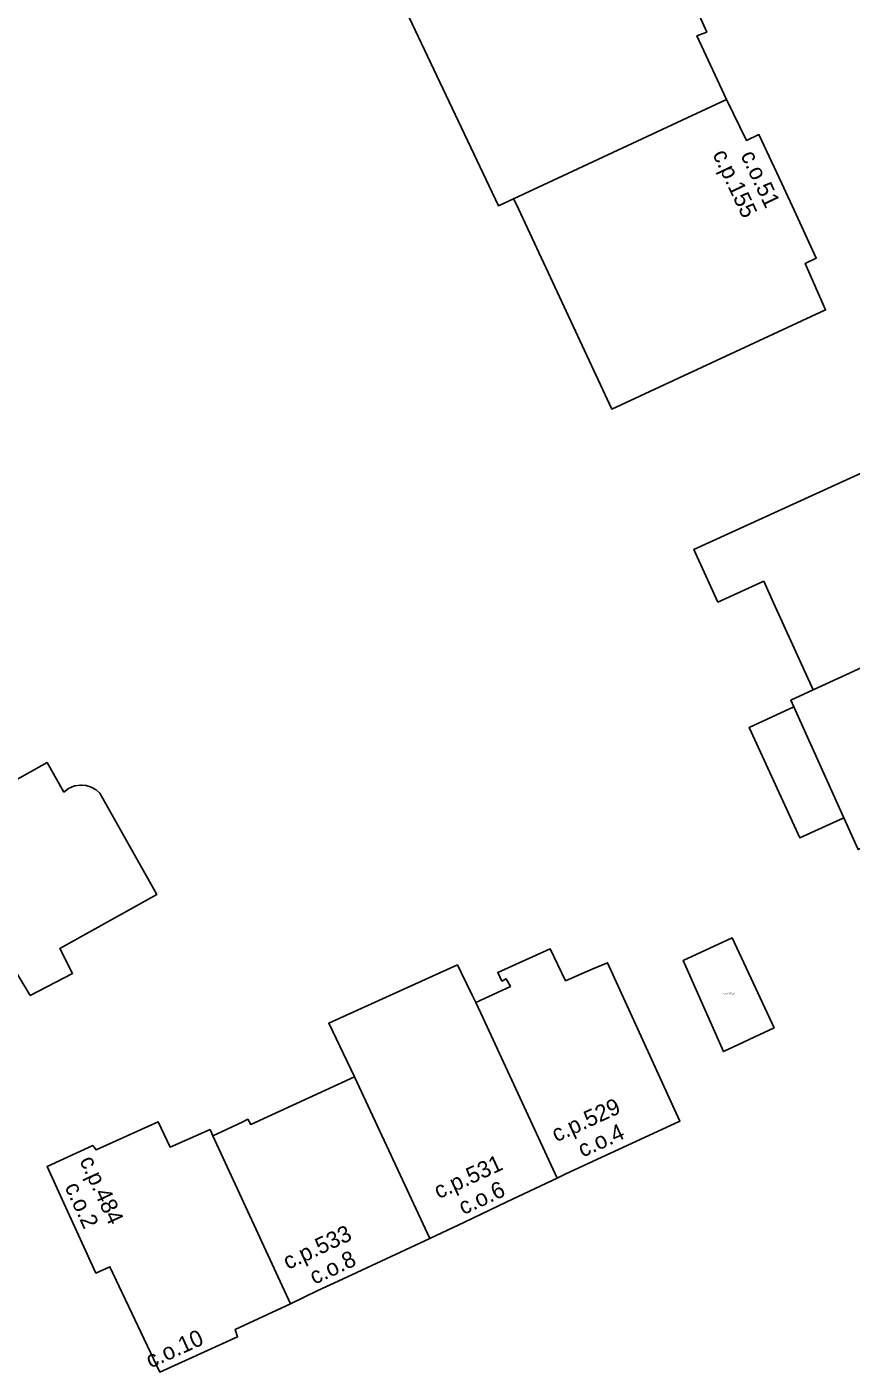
# Model space of a CAD drawing. Extents: x -600391 to -599491, y -1160176 to -1159402.
# Drawn here: x -600156.5 to -600106.4, y -1160022.7 to -1159941 of the extents above; entities that cross this region are included whole.
import ezdxf

# ---------------------------------------------------------------- set-up
doc = ezdxf.new("R2010")
doc.units = 0
for name, color, linetype in [('Level 10', 7, 'Continuous'), ('Level 12', 7, 'Continuous'), ('Level 25', 7, 'Continuous'), ('Level 61', 7, 'Continuous'), ('Level 62', 7, 'Continuous')]:
    doc.layers.add(name, color=color, linetype=linetype)

msp = doc.modelspace()

# ---------------------------------------------------------------- linework, layer by layer
at = {"layer": 'Level 61'}
for points in [[(-600127.84, -1159951.9), (-600133.83, -1159939.26)], [(-600116.33, -1159938.77), (-600115.19, -1159941.35)], [(-600115.19, -1159941.35), (-600115.79, -1159941.59)], [(-600115.79, -1159941.59), (-600113.99, -1159945.44)], [(-600126.93, -1159951.47), (-600113.99, -1159945.44)], [(-600113.99, -1159945.44), (-600126.93, -1159951.47)], [(-600113.99, -1159945.44), (-600112.78, -1159947.93)], [(-600112.78, -1159947.93), (-600112.02, -1159947.58)], [(-600112.02, -1159947.58), (-600110.64, -1159950.55)], [(-600110.64, -1159950.55), (-600109.77, -1159952.43)], [(-600126.93, -1159951.47), (-600127.84, -1159951.9)], [(-600126.77, -1159951.79), (-600126.93, -1159951.47)], [(-600120.95, -1159964.25), (-600126.77, -1159951.79)], [(-600109.77, -1159952.43), (-600108.54, -1159955.08)], [(-600108.54, -1159955.08), (-600109.21, -1159955.4)], [(-600109.21, -1159955.4), (-600107.97, -1159958.22)], [(-600107.97, -1159958.22), (-600120.95, -1159964.25)], [(-600115.98, -1159972.77), (-600103.46, -1159967.07)], [(-600114.51, -1159975.96), (-600115.98, -1159972.77)], [(-600111.73, -1159974.7), (-600114.51, -1159975.96)], [(-600111.13, -1159976.02), (-600111.73, -1159974.7)], [(-600108.73, -1159981.3), (-600111.13, -1159976.02)], [(-600108.73, -1159981.3), (-600099.03, -1159976.85)], [(-600099.03, -1159976.85), (-600108.73, -1159981.3)], [(-600110.09, -1159981.93), (-600108.73, -1159981.3)], [(-600112.61, -1159983.58), (-600109.9, -1159982.33)], [(-600109.9, -1159982.33), (-600110.09, -1159981.93)], [(-600106.86, -1159989.06), (-600109.9, -1159982.33)], [(-600109.9, -1159982.33), (-600106.86, -1159989.06)], [(-600109.54, -1159990.27), (-600112.61, -1159983.58)], [(-600157.41, -1159986.92), (-600155.25, -1159985.7)], [(-600155.25, -1159985.7), (-600154.23, -1159987.5)], [(-600154.23, -1159987.5), (-600153.94, -1159987.28)], [(-600153.94, -1159987.28), (-600153.58, -1159987.13)], [(-600153.58, -1159987.13), (-600153.2, -1159987.08)], [(-600153.2, -1159987.08), (-600153.13, -1159987.08)], [(-600153.13, -1159987.08), (-600152.87, -1159987.11)], [(-600152.87, -1159987.11), (-600152.57, -1159987.2)], [(-600152.57, -1159987.2), (-600152.26, -1159987.37)], [(-600152.26, -1159987.37), (-600152.05, -1159987.56)], [(-600152.05, -1159987.56), (-600148.58, -1159993.72)], [(-600106.86, -1159989.06), (-600109.54, -1159990.27)], [(-600105.99, -1159990.99), (-600106.86, -1159989.06)], [(-600148.58, -1159993.72), (-600154.48, -1159996.99)], [(-600116.62, -1159997.72), (-600113.65, -1159996.35)], [(-600113.65, -1159996.35), (-600111.09, -1160001.81)], [(-600154.48, -1159996.99), (-600153.7, -1159998.51)], [(-600127.88, -1159998.45), (-600124.69, -1159997.02)], [(-600124.69, -1159997.02), (-600123.76, -1159998.96)], [(-600138.15, -1160001.54), (-600130.33, -1159998)], [(-600130.33, -1159998), (-600130.11, -1159998.45)], [(-600122.15, -1159998.26), (-600121.21, -1159997.86)], [(-600121.21, -1159997.86), (-600116.82, -1160007.48)], [(-600114.18, -1160003.26), (-600116.62, -1159997.72)], [(-600156.27, -1159999.85), (-600157.12, -1159998.44)], [(-600153.7, -1159998.51), (-600156.27, -1159999.85)], [(-600130.11, -1159998.45), (-600129.44, -1159999.84)], [(-600127.63, -1159998.98), (-600127.88, -1159998.45)], [(-600127.37, -1159998.85), (-600127.63, -1159998.98)], [(-600127.11, -1159999.3), (-600127.37, -1159998.85)], [(-600123.76, -1159998.96), (-600122.15, -1159998.26)], [(-600129.22, -1160000.28), (-600127.11, -1159999.3)], [(-600129.44, -1159999.84), (-600129.22, -1160000.28)], [(-600128.91, -1160000.93), (-600129.22, -1160000.28)], [(-600129.22, -1160000.28), (-600128.91, -1160000.93)], [(-600124.27, -1160010.94), (-600128.91, -1160000.93)], [(-600128.91, -1160000.93), (-600124.27, -1160010.94)], [(-600136.58, -1160004.79), (-600138.15, -1160001.54)], [(-600111.09, -1160001.81), (-600114.18, -1160003.26)], [(-600142.88, -1160007.68), (-600136.58, -1160004.79)], [(-600136.58, -1160004.79), (-600132.01, -1160014.6)], [(-600132.01, -1160014.6), (-600136.58, -1160004.79)], [(-600152.27, -1160009.23), (-600148.5, -1160007.53)], [(-600148.5, -1160007.53), (-600147.78, -1160009.06)], [(-600144.65, -1160008.13), (-600143.37, -1160007.52)], [(-600143.37, -1160007.52), (-600143.06, -1160007.37)], [(-600143.06, -1160007.37), (-600142.88, -1160007.68)], [(-600116.82, -1160007.48), (-600122.13, -1160009.94)], [(-600147.78, -1160009.06), (-600145.35, -1160007.98)], [(-600145.35, -1160007.98), (-600145.19, -1160008.38)], [(-600145.19, -1160008.38), (-600144.65, -1160008.13)], [(-600145.19, -1160008.38), (-600140.46, -1160018.58)], [(-600140.46, -1160018.58), (-600145.19, -1160008.38)], [(-600155.25, -1160010.24), (-600152.48, -1160008.96)], [(-600152.48, -1160008.96), (-600152.27, -1160009.23)], [(-600154.23, -1160012.46), (-600155.25, -1160010.24)], [(-600122.43, -1160010.08), (-600123.49, -1160010.57)], [(-600122.13, -1160009.94), (-600122.43, -1160010.08)], [(-600124.27, -1160010.94), (-600127.33, -1160012.39)], [(-600123.79, -1160010.71), (-600124.27, -1160010.94)], [(-600123.49, -1160010.57), (-600123.79, -1160010.71)], [(-600153.34, -1160014.4), (-600154.23, -1160012.46)], [(-600127.33, -1160012.39), (-600129.91, -1160013.61)], [(-600129.91, -1160013.61), (-600132.01, -1160014.6)], [(-600152.28, -1160016.71), (-600153.34, -1160014.4)], [(-600132.01, -1160014.6), (-600137.3, -1160017.08)], [(-600151.43, -1160016.32), (-600152.28, -1160016.71)], [(-600148.41, -1160022.72), (-600151.43, -1160016.32)], [(-600137.3, -1160017.08), (-600138.8, -1160017.77)], [(-600138.8, -1160017.77), (-600140.46, -1160018.58)], [(-600140.46, -1160018.58), (-600143.82, -1160020.13)], [(-600143.82, -1160020.13), (-600143.68, -1160020.58)], [(-600143.68, -1160020.58), (-600148.41, -1160022.72)]]:
    msp.add_lwpolyline(points, dxfattribs=at)
at = {"layer": 'Level 62'}
for points in [[(-600120.02, -1159932.67), (-600118.52, -1159935.78), (-600118.25, -1159936.35), (-600117.63, -1159936.13), (-600117.07, -1159937.23), (-600116.33, -1159938.77), (-600115.19, -1159941.35), (-600115.79, -1159941.59), (-600113.99, -1159945.44), (-600126.93, -1159951.47), (-600127.84, -1159951.9), (-600133.83, -1159939.26), (-600120.02, -1159932.67)], [(-600126.77, -1159951.79), (-600126.93, -1159951.47), (-600113.99, -1159945.44), (-600112.78, -1159947.93), (-600112.02, -1159947.58), (-600110.64, -1159950.55), (-600109.77, -1159952.43), (-600108.54, -1159955.08), (-600109.21, -1159955.4), (-600107.97, -1159958.22), (-600120.95, -1159964.25), (-600126.77, -1159951.79)], [(-600108.73, -1159981.3), (-600111.13, -1159976.02), (-600111.73, -1159974.7), (-600114.51, -1159975.96), (-600115.98, -1159972.77), (-600103.46, -1159967.07), (-600099.03, -1159976.85), (-600108.73, -1159981.3)], [(-600108.73, -1159981.3), (-600099.03, -1159976.85), (-600098.62, -1159977.7), (-600097.72, -1159979.71), (-600094.93, -1159985.92), (-600104.49, -1159990.3), (-600105.99, -1159990.99), (-600106.86, -1159989.06), (-600109.9, -1159982.33), (-600110.09, -1159981.93), (-600108.73, -1159981.3)], [(-600106.86, -1159989.06), (-600109.54, -1159990.27), (-600112.61, -1159983.58), (-600109.9, -1159982.33), (-600106.86, -1159989.06)], [(-600165.71, -1159991.56), (-600157.41, -1159986.92), (-600155.25, -1159985.7), (-600154.23, -1159987.5), (-600153.94, -1159987.28), (-600153.58, -1159987.13), (-600153.2, -1159987.08), (-600153.13, -1159987.08), (-600152.87, -1159987.11), (-600152.57, -1159987.2), (-600152.26, -1159987.37), (-600152.05, -1159987.56), (-600148.58, -1159993.72), (-600154.48, -1159996.99), (-600153.7, -1159998.51), (-600156.27, -1159999.85), (-600157.12, -1159998.44), (-600160.72, -1160000.35), (-600165.71, -1159991.56)], [(-600111.09, -1160001.81), (-600114.18, -1160003.26), (-600116.62, -1159997.72), (-600113.65, -1159996.35), (-600111.09, -1160001.81)], [(-600127.63, -1159998.98), (-600127.88, -1159998.45), (-600124.69, -1159997.02), (-600123.76, -1159998.96), (-600122.15, -1159998.26), (-600121.21, -1159997.86), (-600116.82, -1160007.48), (-600122.13, -1160009.94), (-600122.43, -1160010.08), (-600123.49, -1160010.57), (-600123.79, -1160010.71), (-600124.27, -1160010.94), (-600128.91, -1160000.93), (-600129.22, -1160000.28), (-600127.11, -1159999.3), (-600127.37, -1159998.85), (-600127.63, -1159998.98)], [(-600129.22, -1160000.28), (-600128.91, -1160000.93), (-600124.27, -1160010.94), (-600127.33, -1160012.39), (-600129.91, -1160013.61), (-600132.01, -1160014.6), (-600136.58, -1160004.79), (-600138.15, -1160001.54), (-600130.33, -1159998), (-600130.11, -1159998.45), (-600129.44, -1159999.84), (-600129.22, -1160000.28)], [(-600137.3, -1160017.08), (-600138.8, -1160017.77), (-600140.46, -1160018.58), (-600145.19, -1160008.38), (-600144.65, -1160008.13), (-600143.37, -1160007.52), (-600143.06, -1160007.37), (-600142.88, -1160007.68), (-600136.58, -1160004.79), (-600132.01, -1160014.6), (-600137.3, -1160017.08)], [(-600145.35, -1160007.98), (-600145.19, -1160008.38), (-600140.46, -1160018.58), (-600143.82, -1160020.13), (-600143.68, -1160020.58), (-600148.41, -1160022.72), (-600151.43, -1160016.32), (-600152.28, -1160016.71), (-600153.34, -1160014.4), (-600154.23, -1160012.46), (-600155.25, -1160010.24), (-600152.48, -1160008.96), (-600152.27, -1160009.23), (-600148.5, -1160007.53), (-600147.78, -1160009.06), (-600145.35, -1160007.98)]]:
    msp.add_lwpolyline(points, dxfattribs=at)

# ---------------------------------------------------------------- texts
at = {"layer": 'Level 10'}
for s, rotation, p in [('c.o.51', 295.27096, (-600113.154, -1159948.828)), ('c.o.4', 24.55065, (-600122.73, -1160009.703)), ('c.o.6', 24.78394, (-600129.974, -1160013.194)), ('c.o.2', 294.71471, (-600154.2, -1160011.47)), ('c.o.8', 25.21973, (-600139.017, -1160017.428)), ('c.o.10', 24.34295, (-600148.974, -1160022.503))]:
    msp.add_text(s, height=1, rotation=rotation, dxfattribs=at).set_placement(p)
at = {"layer": 'Level 12'}
for s, rotation, p in [('c.p.155', 295.27096, (-600114.855, -1159948.769)), ('c.p.529', 24.55065, (-600124.326, -1160008.773)), ('c.p.484', 294.71471, (-600153.297, -1160009.872)), ('c.p.531', 24.78394, (-600131.47, -1160012.228)), ('c.p.533', 25.21973, (-600140.625, -1160016.522))]:
    msp.add_text(s, height=1, rotation=rotation, dxfattribs=at).set_placement(p)
at = {"layer": 'Level 25'}
msp.add_text('c.pp.152_A', height=0.1, dxfattribs=at).set_placement((-600114.183, -1159999.787))

doc.saveas('drawing.dxf')
